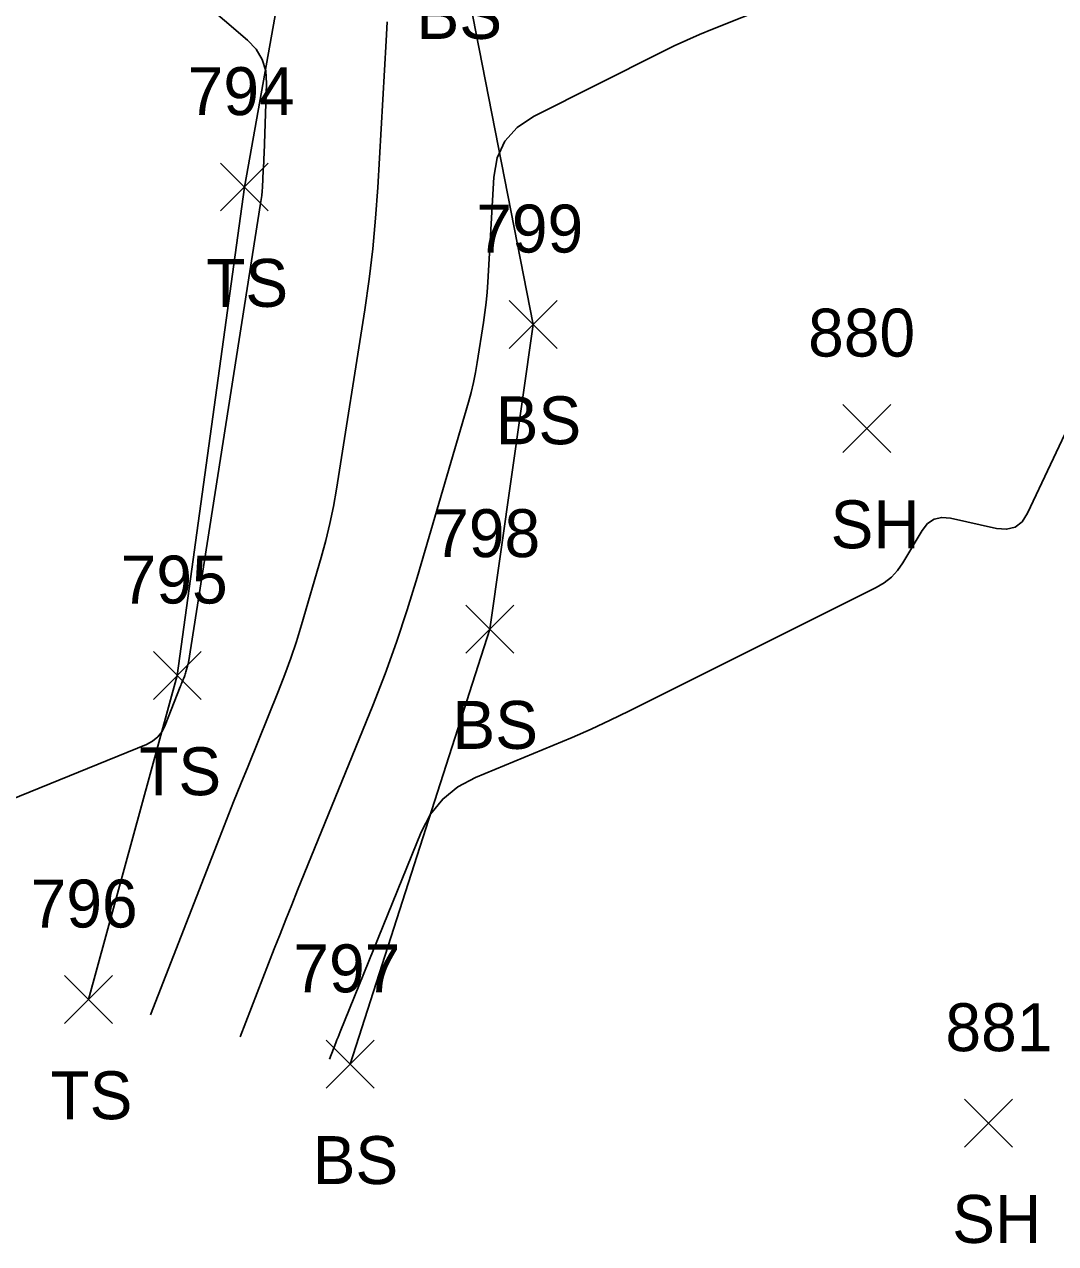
# Model space of a CAD drawing. Extents: x 1592612 to 1596497, y 111838 to 113741.
# Drawn here: x 1592810.3 to 1592853.3, y 113369 to 113419.9 of the extents above; entities that cross this region are included whole.
import ezdxf

# ---------------------------------------------------------------- set-up
doc = ezdxf.new("R2010")
doc.units = 0
for name, color, linetype in [('L_A', 7, 'Continuous'), ('L_I', 7, 'Continuous'), ('L_TIC', 7, 'Continuous'), ('LELB', 7, 'Continuous'), ('LSOGCMA', 7, 'Continuous'), ('LSOGCMI', 7, 'Continuous')]:
    doc.layers.add(name, color=color, linetype=linetype)

msp = doc.modelspace()

# ---------------------------------------------------------------- linework, layer by layer
at = {"layer": 'L_TIC'}
for points in [[(1592818.462, 113412.131), (1592820.462, 113414.131)], [(1592820.462, 113412.131), (1592818.462, 113414.131)], [(1592830.503, 113406.397), (1592832.503, 113408.397)], [(1592832.503, 113406.397), (1592830.503, 113408.397)], [(1592844.424, 113402.056), (1592846.424, 113404.056)], [(1592846.424, 113402.056), (1592844.424, 113404.056)], [(1592828.701, 113393.688), (1592830.701, 113395.688)], [(1592830.701, 113393.688), (1592828.701, 113395.688)], [(1592815.667, 113391.753), (1592817.667, 113393.753)], [(1592817.667, 113391.753), (1592815.667, 113393.753)], [(1592811.967, 113378.234), (1592813.967, 113380.234)], [(1592813.967, 113378.234), (1592811.967, 113380.234)], [(1592822.87, 113375.53), (1592824.87, 113377.53)], [(1592824.87, 113375.53), (1592822.87, 113377.53)], [(1592849.497, 113373.073), (1592851.497, 113375.073)], [(1592851.497, 113373.073), (1592849.497, 113375.073)]]:
    msp.add_lwpolyline(points, dxfattribs=at)
at = {"layer": 'LELB'}
for points in [[(1592847.913, 113452.033), (1592842.334, 113448.243), (1592832.164, 113450.338), (1592829.258, 113450.901), (1592824.082, 113447.372), (1592816.277, 113440.679), (1592822.58, 113430.583), (1592819.462, 113413.131), (1592816.667, 113392.753), (1592812.967, 113379.234)], [(1592823.87, 113376.529), (1592829.701, 113394.688), (1592831.503, 113407.397), (1592828.202, 113424.312), (1592827.942, 113431.685), (1592842.578, 113438.689), (1592847.993, 113441.095), (1592853.522, 113431.624), (1592860.515, 113433.053)]]:
    msp.add_lwpolyline(points, dxfattribs=at)
at = {"layer": 'LSOGCMA'}
msp.add_lwpolyline([(1592819.283, 113377.668), (1592820.712, 113381.343), (1592820.952, 113381.955), (1592821.193, 113382.566), (1592821.437, 113383.176), (1592821.683, 113383.786), (1592824.817, 113391.503), (1592825.332, 113392.818), (1592825.812, 113394.144), (1592826.259, 113395.483), (1592826.671, 113396.833), (1592828.807, 113404.156), (1592828.919, 113404.564), (1592829.017, 113404.975), (1592829.103, 113405.389), (1592829.175, 113405.806), (1592829.439, 113407.48), (1592829.499, 113407.899), (1592829.55, 113408.319), (1592829.589, 113408.74), (1592829.618, 113409.163), (1592829.865, 113413.543), (1592830.006, 113414.354), (1592830.329, 113415.046), (1592830.834, 113415.618), (1592831.522, 113416.071), (1592836.86, 113418.763), (1592837.384, 113419.02), (1592837.912, 113419.265), (1592838.446, 113419.499), (1592838.985, 113419.721), (1592841.501, 113420.724)], dxfattribs=at)
at = {"layer": 'LSOGCMI'}
for points in [[(1592806.043, 113386.075), (1592815.376, 113389.876), (1592815.638, 113390.013), (1592815.857, 113390.192), (1592816.032, 113390.413), (1592816.165, 113390.677), (1592816.789, 113392.282), (1592816.81, 113392.334), (1592816.83, 113392.387), (1592816.851, 113392.439), (1592816.872, 113392.491), (1592816.96, 113392.708), (1592816.979, 113392.755), (1592816.996, 113392.803), (1592817.012, 113392.851), (1592817.027, 113392.9), (1592817.084, 113393.095), (1592817.097, 113393.144), (1592817.109, 113393.193), (1592817.119, 113393.243), (1592817.128, 113393.293), (1592820.14, 113412.439), (1592820.165, 113412.611), (1592820.185, 113412.783), (1592820.202, 113412.955), (1592820.214, 113413.128), (1592820.253, 113413.821), (1592820.262, 113413.994), (1592820.27, 113414.167), (1592820.278, 113414.341), (1592820.285, 113414.514), (1592820.391, 113417.453), (1592820.356, 113417.977), (1592820.212, 113418.453), (1592819.959, 113418.881), (1592819.598, 113419.261), (1592816.813, 113421.647)], [(1592815.553, 113378.593), (1592818.424, 113385.972), (1592818.718, 113386.724), (1592819.015, 113387.475), (1592819.314, 113388.225), (1592819.617, 113388.973), (1592820.889, 113392.106), (1592821.155, 113392.787), (1592821.404, 113393.474), (1592821.635, 113394.167), (1592821.849, 113394.866), (1592822.668, 113397.676), (1592822.862, 113398.381), (1592823.032, 113399.091), (1592823.18, 113399.806), (1592823.305, 113400.526), (1592824.483, 113408.012), (1592824.667, 113409.283), (1592824.819, 113410.556), (1592824.939, 113411.833), (1592825.027, 113413.113), (1592825.372, 113419.23), (1592825.415, 113420.018)], [(1592854.044, 113403.578), (1592852.128, 113399.518), (1592851.9, 113399.166), (1592851.609, 113398.943), (1592851.254, 113398.849), (1592850.836, 113398.885), (1592848.91, 113399.313), (1592848.548, 113399.345), (1592848.231, 113399.271), (1592847.96, 113399.092), (1592847.736, 113398.805), (1592846.928, 113397.448), (1592846.708, 113397.13), (1592846.449, 113396.851), (1592846.153, 113396.614), (1592845.818, 113396.417), (1592835.498, 113391.265), (1592834.716, 113390.883), (1592833.927, 113390.515), (1592833.131, 113390.161), (1592832.329, 113389.822), (1592829.108, 113388.492), (1592828.363, 113388.1), (1592827.736, 113387.59), (1592827.23, 113386.961), (1592826.842, 113386.213), (1592823.461, 113377.886), (1592823.415, 113377.772), (1592823.369, 113377.658), (1592823.324, 113377.544), (1592823.279, 113377.429), (1592823.012, 113376.742)]]:
    msp.add_lwpolyline(points, dxfattribs=at)

# ---------------------------------------------------------------- texts
at = {"layer": 'L_A'}
for s, p in [('BS', (1592826.643, 113419.312)), ('TS', (1592817.871, 113408.131)), ('BS', (1592829.944, 113402.397)), ('SH', (1592843.913, 113398.056)), ('BS', (1592828.142, 113389.688)), ('TS', (1592815.077, 113387.753)), ('TS', (1592811.376, 113374.234)), ('BS', (1592822.311, 113371.53)), ('SH', (1592848.985, 113369.073))]:
    msp.add_text(s, height=2, dxfattribs=at).set_placement(p)
at = {"layer": 'L_I'}
for s, p in [('794', (1592817.1, 113416.131)), ('799', (1592829.133, 113410.397)), ('880', (1592842.976, 113406.056)), ('798', (1592827.339, 113397.688)), ('795', (1592814.305, 113395.753)), ('796', (1592810.55, 113382.234)), ('797', (1592821.507, 113379.53)), ('881', (1592848.702, 113377.073))]:
    msp.add_text(s, height=2, dxfattribs=at).set_placement(p)

doc.saveas('drawing.dxf')
